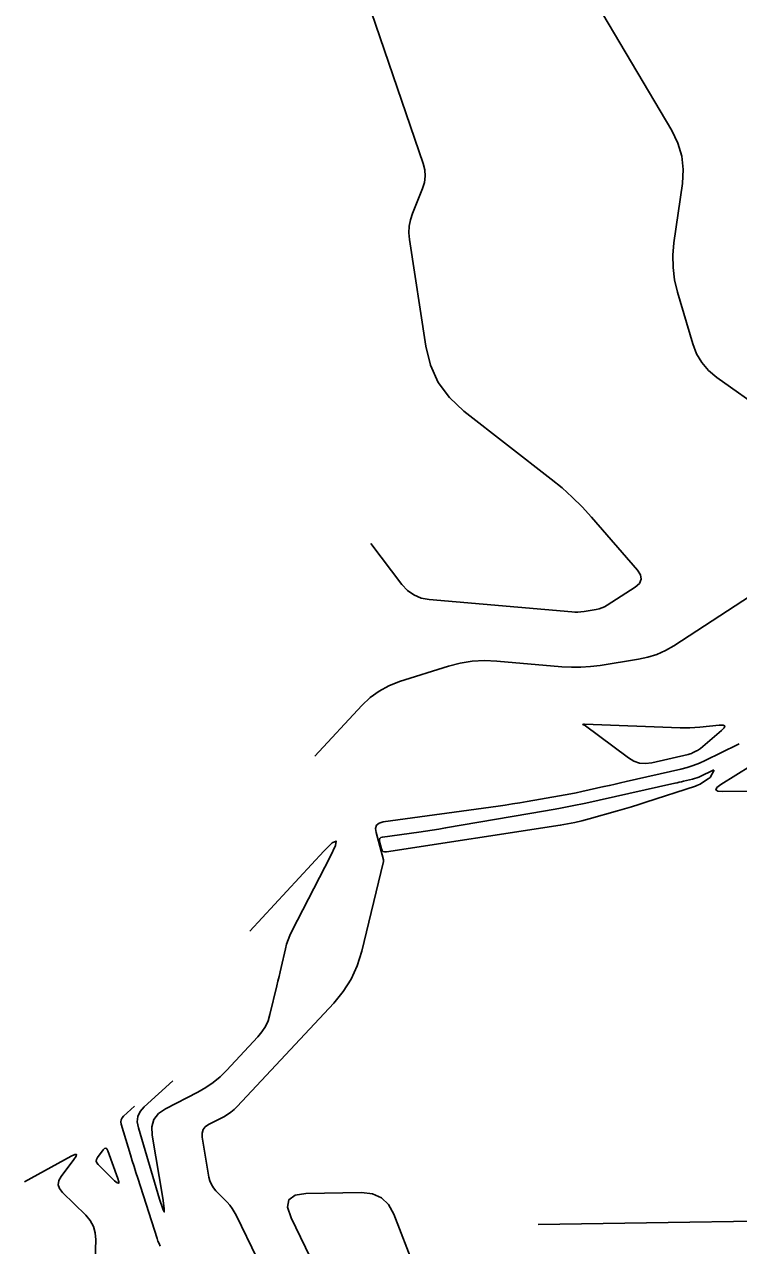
# Model space of a CAD drawing. Extents: x 1768942 to 1774819, y 723037 to 732099.
# Drawn here: x 1770534 to 1770703.8, y 724815.1 to 725105.6 of the extents above; entities that cross this region are included whole.
import ezdxf

# ---------------------------------------------------------------- set-up
doc = ezdxf.new("R2010")
doc.units = 0
doc.layers.add('R_Contours', color=7, linetype='Continuous')
doc.layers.add('R_Horz Alg', color=7, linetype='Continuous')

msp = doc.modelspace()

# ---------------------------------------------------------------- linework, layer by layer
at = {"layer": 'R_Contours'}
for points in [[(1770616.29, 724982.17), (1770623.68, 724972.43), (1770625.01, 724970.99), (1770626.54, 724969.91), (1770628.27, 724969.19), (1770630.2, 724968.83), (1770664.12, 724965.88), (1770664.84, 724965.84), (1770665.57, 724965.85), (1770666.29, 724965.89), (1770667.01, 724965.99), (1770669.89, 724966.44), (1770670.59, 724966.59), (1770671.27, 724966.82), (1770671.92, 724967.11), (1770672.55, 724967.47), (1770679.18, 724971.78), (1770680.2, 724972.67), (1770680.63, 724973.65), (1770680.48, 724974.7), (1770679.75, 724975.84), (1770668.78, 724988.43), (1770666.56, 724990.86), (1770664.23, 724993.18), (1770661.78, 724995.38), (1770659.23, 724997.47), (1770638.42, 725013.68), (1770635, 725016.87), (1770632.36, 725020.5), (1770630.48, 725024.59), (1770629.37, 725029.12), (1770625.5, 725054.52), (1770625.36, 725056.09), (1770625.44, 725057.63), (1770625.72, 725059.15), (1770626.22, 725060.65), (1770628.62, 725066.58), (1770629.08, 725068.07), (1770629.26, 725069.56), (1770629.16, 725071.07), (1770628.79, 725072.58), (1770614.45, 725114.59)], [(1770668.75, 725112.81), (1770687.9, 725080.38), (1770689.34, 725077.41), (1770690.24, 725074.33), (1770690.59, 725071.14), (1770690.39, 725067.84), (1770688.38, 725053.68), (1770688.11, 725050.72), (1770688.17, 725047.78), (1770688.54, 725044.86), (1770689.23, 725041.97), (1770692.87, 725029.68), (1770693.78, 725027.3), (1770695.04, 725025.18), (1770696.64, 725023.29), (1770698.6, 725021.66), (1770710.23, 725013.38)], [(1770603, 724931.54), (1770614.18, 724943.63), (1770616.14, 724945.5), (1770618.28, 724947.06), (1770620.62, 724948.33), (1770623.14, 724949.3), (1770634.76, 724952.94), (1770637.59, 724953.68), (1770640.44, 724954.13), (1770643.33, 724954.31), (1770646.25, 724954.19), (1770661.72, 724952.85), (1770664.01, 724952.72), (1770666.29, 724952.73), (1770668.57, 724952.88), (1770670.84, 724953.17), (1770679.93, 724954.62), (1770682.16, 724955.09), (1770684.3, 724955.79), (1770686.35, 724956.71), (1770688.33, 724957.85), (1770708.43, 724970.93)], [(1770703.88, 724934.53), (1770703.56, 724934.36), (1770695.85, 724930.57), (1770694.44, 724929.93), (1770693, 724929.37), (1770691.53, 724928.9), (1770690.03, 724928.51), (1770677.01, 724925.51), (1770675.69, 724925.21), (1770674.38, 724924.91), (1770673.06, 724924.62), (1770671.74, 724924.32), (1770666.48, 724923.14), (1770665.16, 724922.85), (1770663.84, 724922.58), (1770662.51, 724922.33), (1770661.18, 724922.09), (1770653.49, 724920.77), (1770651.76, 724920.48), (1770650.03, 724920.21), (1770648.3, 724919.94), (1770646.57, 724919.7), (1770619.24, 724915.93), (1770618.28, 724915.65), (1770617.69, 724915.14), (1770617.45, 724914.39), (1770617.58, 724913.41), (1770619.36, 724906.9), (1770619.37, 724906.84), (1770619.38, 724906.78), (1770619.37, 724906.72), (1770619.36, 724906.66), (1770619.31, 724906.42), (1770619.3, 724906.36), (1770619.28, 724906.3), (1770619.27, 724906.24), (1770619.25, 724906.18), (1770614.17, 724885.14), (1770613.11, 724881.72), (1770611.65, 724878.52), (1770609.78, 724875.54), (1770607.51, 724872.78), (1770584.53, 724848.2), (1770583.81, 724847.49), (1770583.04, 724846.85), (1770582.21, 724846.28), (1770581.33, 724845.78), (1770577.7, 724843.91), (1770576.93, 724843.38), (1770576.42, 724842.71), (1770576.19, 724841.9), (1770576.22, 724840.96), (1770577.84, 724831.4), (1770578.06, 724830.5), (1770578.4, 724829.66), (1770578.88, 724828.88), (1770579.48, 724828.16), (1770582.13, 724825.43), (1770582.76, 724824.73), (1770583.33, 724823.98), (1770583.84, 724823.19), (1770584.29, 724822.35), (1770594.28, 724801.75)], [(1770729.29, 724923.26), (1770700.04, 724923.15), (1770698.84, 724923.25), (1770698.36, 724923.55), (1770698.6, 724924.07), (1770699.56, 724924.79), (1770706.7, 724929.27)], [(1770587.54, 724889.92), (1770605.12, 724908.93), (1770607.12, 724910.91), (1770608.06, 724911.38), (1770607.94, 724910.34), (1770606.76, 724907.78), (1770597.54, 724889.93), (1770597.05, 724888.91), (1770596.64, 724887.87), (1770596.29, 724886.81), (1770596, 724885.72), (1770595, 724881.32), (1770594.75, 724880.22), (1770594.5, 724879.12), (1770594.24, 724878.02), (1770593.98, 724876.93), (1770592.32, 724870.07), (1770591.87, 724868.61), (1770591.24, 724867.24), (1770590.44, 724865.96), (1770589.47, 724864.78), (1770582.01, 724856.8), (1770580.47, 724855.29), (1770578.82, 724853.93), (1770577.06, 724852.71), (1770575.19, 724851.65), (1770567.47, 724847.67), (1770565.83, 724846.54), (1770564.76, 724845.11), (1770564.26, 724843.4), (1770564.33, 724841.41), (1770566.86, 724826.39), (1770567.22, 724823.96), (1770567.21, 724823.13), (1770566.83, 724823.87), (1770566.08, 724826.21), (1770561.04, 724843.14), (1770560.8, 724844.55), (1770560.95, 724845.86), (1770561.49, 724847.05), (1770562.43, 724848.14), (1770569.21, 724854.32)], [(1770566.24, 724815), (1770565.96, 724815.59), (1770565.71, 724816.18), (1770565.5, 724816.79), (1770560.89, 724831.13), (1770560.44, 724832.53), (1770560.01, 724833.92), (1770559.58, 724835.32), (1770559.15, 724836.72), (1770556.99, 724844.01), (1770556.89, 724844.55), (1770556.95, 724845.06), (1770557.16, 724845.52), (1770557.52, 724845.94), (1770560.13, 724848.32)], [(1770533.96, 724830.27), (1770545.05, 724836.42), (1770545.92, 724836.83), (1770546.33, 724836.83), (1770546.27, 724836.43), (1770545.74, 724835.62), (1770542.68, 724831.57), (1770542.13, 724830.58), (1770541.99, 724829.61), (1770542.27, 724828.68), (1770542.97, 724827.78), (1770548.53, 724822.35), (1770549.6, 724821.08), (1770550.35, 724819.69), (1770550.79, 724818.17), (1770550.9, 724816.51), (1770550.73, 724809.45)], [(1770608.66, 724798.45), (1770597.35, 724821.75), (1770596.54, 724824.23), (1770596.86, 724826.02), (1770598.31, 724827.11), (1770600.89, 724827.51), (1770614.13, 724827.73), (1770616.71, 724827.44), (1770618.85, 724826.49), (1770620.54, 724824.87), (1770621.78, 724822.59), (1770626.65, 724810.09)]]:
    msp.add_lwpolyline(points, dxfattribs=at)
for points in [[(1770694.46, 724933.23), (1770694.24, 724933.08), (1770694.01, 724932.94), (1770693.77, 724932.81), (1770692.79, 724932.33), (1770692.54, 724932.21), (1770692.28, 724932.12), (1770692.03, 724932.03), (1770691.76, 724931.96), (1770683.14, 724929.98), (1770681.65, 724929.79), (1770680.23, 724929.92), (1770678.87, 724930.38), (1770677.58, 724931.16), (1770667.08, 724939.01), (1770667.05, 724939.03), (1770667.01, 724939.05), (1770666.97, 724939.05), (1770666.93, 724939.06), (1770666.77, 724939.05), (1770666.74, 724939.05), (1770666.73, 724939.06), (1770666.74, 724939.07), (1770666.76, 724939.08), (1770666.99, 724939.15), (1770666.99, 724939.15), (1770667, 724939.15), (1770667, 724939.15), (1770667.01, 724939.15), (1770667.02, 724939.15), (1770667.03, 724939.15), (1770667.03, 724939.15), (1770667.04, 724939.15), (1770667.04, 724939.15), (1770667.1, 724939.16), (1770667.11, 724939.16), (1770667.12, 724939.16), (1770667.13, 724939.16), (1770667.14, 724939.16), (1770689.88, 724938.3), (1770691.05, 724938.28), (1770692.21, 724938.29), (1770693.38, 724938.36), (1770694.54, 724938.46), (1770699.18, 724938.95), (1770700.09, 724938.97), (1770700.48, 724938.76), (1770700.36, 724938.33), (1770699.73, 724937.69), (1770694.67, 724933.4)], [(1770697.15, 724926.7), (1770696.98, 724926.49), (1770696.79, 724926.31), (1770696.57, 724926.15), (1770694.95, 724925.14), (1770694.6, 724924.93), (1770694.24, 724924.75), (1770693.86, 724924.58), (1770693.48, 724924.45), (1770681.68, 724920.6), (1770680.01, 724920.06), (1770678.33, 724919.54), (1770676.65, 724919.03), (1770674.96, 724918.55), (1770668.2, 724916.63), (1770666.51, 724916.18), (1770664.8, 724915.78), (1770663.08, 724915.43), (1770661.35, 724915.14), (1770620.02, 724908.8), (1770619.61, 724908.79), (1770619.29, 724908.91), (1770619.04, 724909.16), (1770618.88, 724909.54), (1770618.4, 724911.3), (1770618.35, 724911.69), (1770618.44, 724911.99), (1770618.68, 724912.2), (1770619.06, 724912.31), (1770627.73, 724913.5), (1770629.32, 724913.73), (1770630.92, 724913.97), (1770632.51, 724914.22), (1770634.1, 724914.49), (1770657.82, 724918.57), (1770661.02, 724919.14), (1770664.22, 724919.75), (1770667.41, 724920.4), (1770670.59, 724921.09), (1770688.61, 724925.13), (1770689.13, 724925.25), (1770689.65, 724925.37), (1770690.17, 724925.48), (1770690.69, 724925.6), (1770692.78, 724926.08), (1770693.3, 724926.22), (1770693.8, 724926.38), (1770694.3, 724926.57), (1770694.78, 724926.79), (1770697.54, 724928.15), (1770697.74, 724928.22), (1770697.85, 724928.21), (1770697.86, 724928.1), (1770697.78, 724927.9), (1770697.28, 724926.93)], [(1770551.16, 724834.8), (1770551.04, 724835.21), (1770551.1, 724835.64), (1770551.34, 724836.08), (1770552.69, 724837.87), (1770553.01, 724838.19), (1770553.3, 724838.28), (1770553.54, 724838.12), (1770553.76, 724837.71), (1770556.2, 724831.1), (1770556.43, 724830.29), (1770556.38, 724829.94), (1770556.03, 724830.03), (1770555.39, 724830.57), (1770551.47, 724834.4)]]:
    msp.add_lwpolyline(points, close=True, dxfattribs=at)
at = {"layer": 'R_Horz Alg'}
msp.add_lwpolyline([(1770821.12, 724822.68), (1770656.14, 724820.14)], dxfattribs=at)

doc.saveas('drawing.dxf')
